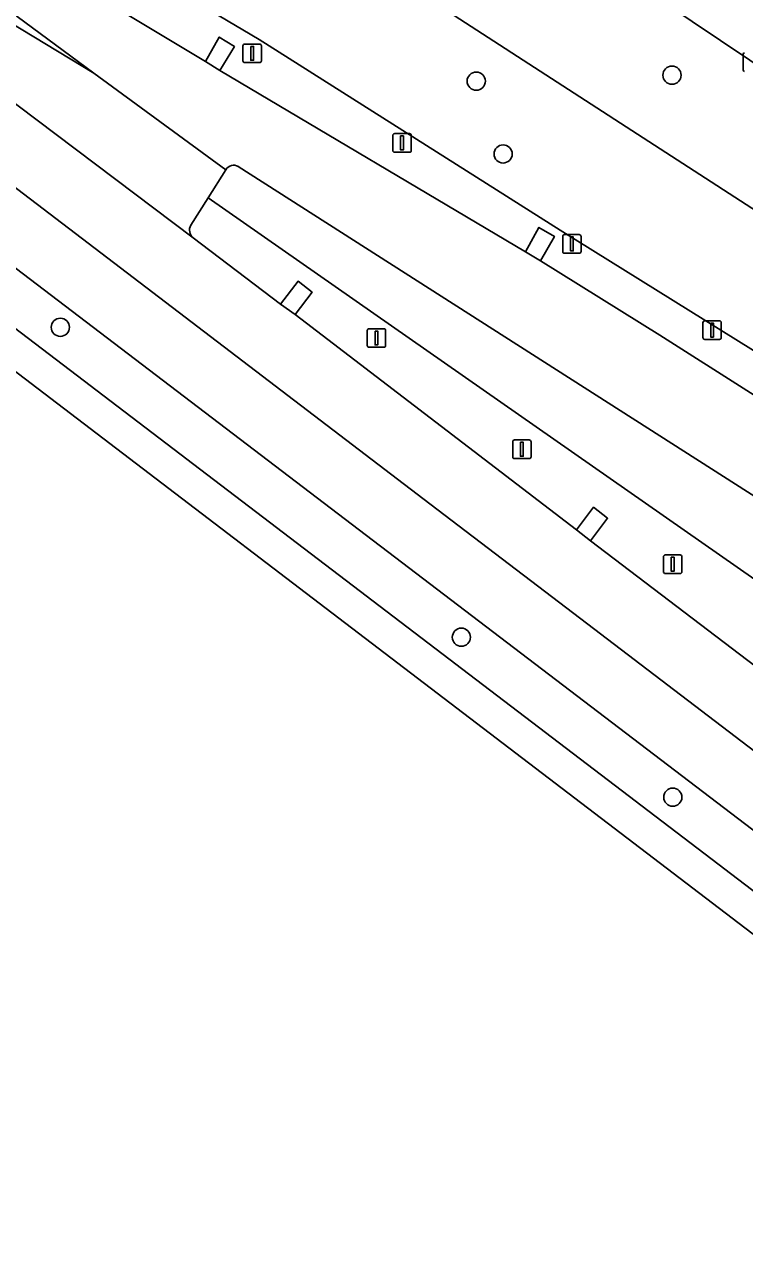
# Model space of a CAD drawing. Extents: x 158352 to 159489, y 383828 to 384603.
# Drawn here: x 158649.1 to 158687.8, y 383963.6 to 384029.4 of the extents above; entities that cross this region are included whole.
import ezdxf

# ---------------------------------------------------------------- set-up
doc = ezdxf.new("R2010")
doc.units = 0
for name, color, linetype in [('IMGEO_Berm_groen', 7, 'Continuous'), ('IMGEO_Boom', 7, 'Continuous'), ('IMGEO_Groenvoorziening', 7, 'Continuous'), ('IMGEO_Kolk', 7, 'Continuous'), ('IMGEO_Lichtmast', 7, 'Continuous'), ('IMGEO_Rijbaan_lokaal_open', 7, 'Continuous'), ('IMGEO_Rijbaan_regionaal_gesloten', 7, 'Continuous')]:
    doc.layers.add(name, color=color, linetype=linetype)

msp = doc.modelspace()

# ---------------------------------------------------------------- linework, layer by layer
at = {"layer": 'IMGEO_Berm_groen'}
msp.add_lwpolyline([(158712.448, 383967.648), (158601.783, 384051.997), (158599.607, 384050.406), (158710.894, 383965.575), (158870.149, 383844.179), (158872.742, 383845.398), (158840.416, 383870.111)], close=True, dxfattribs=at)
for points in [[(158642.504, 384037.211), (158658.861, 384027.393), (158659.602, 384028.706), (158660.415, 384028.196), (158659.633, 384026.899), (158676.071, 384017.151), (158676.794, 384018.469), (158677.624, 384017.986), (158676.885, 384016.664), (158683.291, 384012.679), (158693.043, 384006.463), (158693.853, 384007.754), (158694.653, 384007.224), (158693.84, 384005.947), (158709.941, 383995.652), (158710.778, 383996.936), (158711.571, 383996.395), (158710.741, 383995.129), (158725.822, 383985.49), (158726.831, 383984.845), (158727.604, 383986.135), (158728.422, 383985.634), (158727.655, 383984.329), (158743.756, 383974.053)], [(158765.871, 383961.56), (158707.358, 384000), (158677.929, 384018.316), (158661.741, 384028.584), (158651.483, 384034.675)], [(158659.949, 384021.569), (158658.997, 384020.06), (158719.87, 383977.549), (158722.355, 383976.815), (158737.116, 383966.874), (158761.637, 383950.03), (158810.032, 383915.926), (158827.198, 383905.391), (158846.564, 383892.216), (158863.926, 383878.374), (158875.474, 383869.523), (158882.921, 383862.988), (158886.793, 383863.483), (158886.442, 383864.681), (158887.482, 383869.723), (158884.881, 383873.33), (158882.767, 383874.369), (158883.199, 383875.722), (158882.014, 383876.131)], [(158809.311, 383924.969), (158764.39, 383955.088), (158755.227, 383961.2), (158745.974, 383967.224), (158723.089, 383981.844), (158660.628, 384021.748)], [(158735.999, 383965.349), (158730.549, 383969.3), (158719.87, 383977.549), (158658.997, 384020.06), (158658.07, 384018.59)], [(158658.2, 384017.903), (158662.899, 384014.332), (158663.837, 384015.576), (158664.593, 384014.985), (158663.682, 384013.776), (158678.81, 384002.198), (158679.727, 384003.414), (158680.483, 384002.822), (158679.572, 384001.613), (158694.758, 383990.039), (158695.666, 383991.243), (158696.422, 383990.652), (158695.511, 383989.452), (158710.71, 383977.882), (158711.618, 383979.086), (158712.374, 383978.495), (158711.458, 383977.29), (158716.689, 383973.306), (158726.65, 383965.718), (158727.557, 383966.922), (158728.314, 383966.331), (158727.395, 383965.137), (158742.631, 383953.57)]]:
    msp.add_lwpolyline(points, dxfattribs=at)
for centre, radius, start, end in [((158660.382, 384021.304), 0.508, 60.99677, 148.54019), ((158658.557, 384018.326), 0.554, 151.58609, 229.84451)]:
    msp.add_arc(centre, radius, start, end, dxfattribs=at)
at = {"layer": 'IMGEO_Boom'}
for centre in [(158673.421, 384026.335), (158683.946, 384026.656), (158674.866, 384022.42), (158651.057, 384013.097), (158672.622, 383996.426), (158683.99, 383987.822)]:
    msp.add_circle(centre, 0.489, dxfattribs=at)
at = {"layer": 'IMGEO_Groenvoorziening'}
msp.add_lwpolyline([(158613.197, 384066.952), (158612.294, 384067.106), (158609.144, 384064.921), (158606.221, 384062.826), (158611.3, 384058.953), (158613.62, 384057.184), (158614.378, 384057.858), (158626.962, 384050.112), (158651.483, 384034.675), (158661.741, 384028.584), (158677.929, 384018.316), (158707.358, 384000), (158765.871, 383961.56), (158795.981, 383941.779), (158809.728, 383931.93), (158811, 383936.053), (158800.948, 383942.61), (158788.302, 383952.844), (158769.011, 383966.352), (158753.016, 383977.553), (158718.365, 384000), (158666.397, 384033.665)], dxfattribs=at)
msp.add_lwpolyline([(158683.45, 384030.599), (158676.121, 384035.659), (158673.761, 384032.455), (158664.976, 384036.523), (158631.002, 384057.298), (158666.397, 384033.665), (158718.365, 384000), (158753.016, 383977.553), (158769.011, 383966.352), (158772.161, 383971.159), (158772.196, 383971.212), (158767.881, 383974.094), (158765.611, 383975.61), (158729.099, 384000), (158710.634, 384012.378), (158708.423, 384013.859)], close=True, dxfattribs=at)
at = {"layer": 'IMGEO_Kolk'}
msp.add_line((158687.773, 384026.934), (158687.773, 384027.786), dxfattribs=at)
msp.add_lwpolyline([(158687.773, 384026.934), (158687.773, 384027.786)], dxfattribs=at)
for centre, start, end in [((158687.85, 384027.784), 91.55205, 178.44795), ((158687.85, 384027.784), 91.55205, 178.44795), ((158687.85, 384026.936), 181.55205, 268.44795), ((158687.85, 384026.936), 181.55205, 268.44795)]:
    msp.add_arc(centre, 0.0765, start, end, dxfattribs=at)
at = {"layer": 'IMGEO_Lichtmast'}
for p, q in [((158660.877, 384027.431), (158660.877, 384028.231)), ((158660.877, 384028.231), (158660.877, 384027.431)), ((158660.977, 384028.331), (158661.767, 384028.331)), ((158661.767, 384028.331), (158660.977, 384028.331)), ((158661.867, 384028.231), (158661.867, 384027.431)), ((158661.867, 384027.431), (158661.867, 384028.231)), ((158661.767, 384027.331), (158660.977, 384027.331)), ((158660.977, 384027.331), (158661.767, 384027.331)), ((158669.036, 384023.511), (158669.826, 384023.511)), ((158669.826, 384023.511), (158669.036, 384023.511)), ((158668.936, 384022.611), (158668.936, 384023.411)), ((158668.936, 384023.411), (158668.936, 384022.611)), ((158669.926, 384023.411), (158669.926, 384022.611)), ((158669.926, 384022.611), (158669.926, 384023.411)), ((158669.826, 384022.511), (158669.036, 384022.511)), ((158669.036, 384022.511), (158669.826, 384022.511)), ((158678.07, 384017.18), (158678.07, 384017.98)), ((158678.07, 384017.98), (158678.07, 384017.18)), ((158678.17, 384018.08), (158678.96, 384018.08)), ((158678.96, 384018.08), (158678.17, 384018.08)), ((158679.06, 384017.98), (158679.06, 384017.18)), ((158679.06, 384017.18), (158679.06, 384017.98)), ((158678.96, 384017.08), (158678.17, 384017.08)), ((158678.17, 384017.08), (158678.96, 384017.08)), ((158667.658, 384013.019), (158668.448, 384013.019)), ((158668.448, 384013.019), (158667.658, 384013.019)), ((158685.607, 384012.544), (158685.607, 384013.344)), ((158685.607, 384013.344), (158685.607, 384012.544)), ((158685.707, 384013.444), (158686.497, 384013.444)), ((158686.497, 384013.444), (158685.707, 384013.444)), ((158686.597, 384013.344), (158686.597, 384012.544)), ((158686.597, 384012.544), (158686.597, 384013.344)), ((158667.558, 384012.119), (158667.558, 384012.919)), ((158667.558, 384012.919), (158667.558, 384012.119)), ((158668.548, 384012.919), (158668.548, 384012.119)), ((158668.548, 384012.119), (158668.548, 384012.919)), ((158686.497, 384012.444), (158685.707, 384012.444)), ((158685.707, 384012.444), (158686.497, 384012.444)), ((158668.448, 384012.019), (158667.658, 384012.019)), ((158667.658, 384012.019), (158668.448, 384012.019)), ((158675.481, 384007.036), (158676.271, 384007.036)), ((158676.271, 384007.036), (158675.481, 384007.036)), ((158675.381, 384006.136), (158675.381, 384006.936)), ((158675.381, 384006.936), (158675.381, 384006.136)), ((158676.371, 384006.936), (158676.371, 384006.136)), ((158676.371, 384006.136), (158676.371, 384006.936)), ((158676.271, 384006.036), (158675.481, 384006.036)), ((158675.481, 384006.036), (158676.271, 384006.036)), ((158683.491, 383999.952), (158683.491, 384000.752)), ((158683.491, 384000.752), (158683.491, 383999.952)), ((158683.591, 384000.852), (158684.381, 384000.852)), ((158684.381, 384000.852), (158683.591, 384000.852)), ((158684.481, 384000.752), (158684.481, 383999.952)), ((158684.481, 383999.952), (158684.481, 384000.752)), ((158684.381, 383999.852), (158683.591, 383999.852)), ((158683.591, 383999.852), (158684.381, 383999.852))]:
    msp.add_line(p, q, dxfattribs=at)
for points in [[(158661.297, 384028.206), (158661.447, 384028.206), (158661.447, 384027.456), (158661.297, 384027.456), (158661.297, 384028.206)], [(158669.356, 384023.386), (158669.506, 384023.386), (158669.506, 384022.636), (158669.356, 384022.636), (158669.356, 384023.386)], [(158678.49, 384017.955), (158678.64, 384017.955), (158678.64, 384017.205), (158678.49, 384017.205), (158678.49, 384017.955)], [(158686.027, 384013.319), (158686.177, 384013.319), (158686.177, 384012.569), (158686.027, 384012.569), (158686.027, 384013.319)], [(158667.978, 384012.894), (158668.128, 384012.894), (158668.128, 384012.144), (158667.978, 384012.144), (158667.978, 384012.894)], [(158675.801, 384006.911), (158675.951, 384006.911), (158675.951, 384006.161), (158675.801, 384006.161), (158675.801, 384006.911)], [(158683.911, 384000.727), (158684.061, 384000.727), (158684.061, 383999.977), (158683.911, 383999.977), (158683.911, 384000.727)]]:
    msp.add_lwpolyline(points, dxfattribs=at)
for centre, start, end in [((158660.977, 384028.231), 90, 180), ((158660.977, 384028.231), 90, 180), ((158661.767, 384028.231), 0, 90), ((158661.767, 384028.231), 360, 90), ((158660.977, 384027.431), 180, 270), ((158660.977, 384027.431), 180, 270), ((158661.767, 384027.431), 270, 0), ((158661.767, 384027.431), 270, 0), ((158669.036, 384023.411), 90, 180), ((158669.036, 384023.411), 90, 180), ((158669.826, 384023.411), 0, 90), ((158669.826, 384023.411), 360, 90), ((158669.036, 384022.611), 180, 270), ((158669.036, 384022.611), 180, 270), ((158669.826, 384022.611), 270, 0), ((158669.826, 384022.611), 270, 0), ((158678.17, 384017.98), 90, 180), ((158678.17, 384017.98), 90, 180), ((158678.96, 384017.98), 0, 90), ((158678.96, 384017.98), 360, 90), ((158678.17, 384017.18), 180, 270), ((158678.17, 384017.18), 180, 270), ((158678.96, 384017.18), 270, 0), ((158678.96, 384017.18), 270, 0), ((158667.658, 384012.919), 90, 180), ((158667.658, 384012.919), 90, 180), ((158668.448, 384012.919), 0, 90), ((158668.448, 384012.919), 360, 90), ((158685.707, 384013.344), 90, 180), ((158685.707, 384013.344), 90, 180), ((158686.497, 384013.344), 0, 90), ((158686.497, 384013.344), 360, 90), ((158685.707, 384012.544), 180, 270), ((158685.707, 384012.544), 180, 270), ((158686.497, 384012.544), 270, 0), ((158686.497, 384012.544), 270, 0), ((158667.658, 384012.119), 180, 270), ((158667.658, 384012.119), 180, 270), ((158668.448, 384012.119), 270, 0), ((158668.448, 384012.119), 270, 0), ((158675.481, 384006.936), 90, 180), ((158675.481, 384006.936), 90, 180), ((158676.271, 384006.936), 0, 90), ((158676.271, 384006.936), 360, 90), ((158675.481, 384006.136), 180, 270), ((158675.481, 384006.136), 180, 270), ((158676.271, 384006.136), 270, 0), ((158676.271, 384006.136), 270, 0), ((158683.591, 384000.752), 90, 180), ((158683.591, 384000.752), 90, 180), ((158684.381, 384000.752), 0, 90), ((158684.381, 384000.752), 360, 90), ((158683.591, 383999.952), 180, 270), ((158683.591, 383999.952), 180, 270), ((158684.381, 383999.952), 270, 0), ((158684.381, 383999.952), 270, 0)]:
    msp.add_arc(centre, 0.1, start, end, dxfattribs=at)
at = {"layer": 'IMGEO_Rijbaan_lokaal_open'}
msp.add_lwpolyline([(158673.127, 384037.94), (158676.121, 384035.659), (158683.45, 384030.599), (158708.423, 384013.859), (158713.384, 384021.411), (158688.754, 384037.85)], dxfattribs=at)
for points in [[(158659.633, 384026.899), (158660.415, 384028.196), (158659.602, 384028.706), (158658.861, 384027.393)], [(158676.071, 384017.151), (158676.885, 384016.664), (158677.624, 384017.986), (158676.794, 384018.469)], [(158663.682, 384013.776), (158664.593, 384014.985), (158663.837, 384015.576), (158662.899, 384014.332)], [(158679.572, 384001.613), (158680.483, 384002.822), (158679.727, 384003.414), (158678.81, 384002.198)]]:
    msp.add_lwpolyline(points, close=True, dxfattribs=at)
at = {"layer": 'IMGEO_Rijbaan_regionaal_gesloten'}
for points in [[(158618.011, 384052.527), (158613.186, 384055.92), (158610.237, 384058.176), (158607.475, 384056.157), (158620.391, 384046.424), (158652.865, 384026.773)], [(158604.629, 384054.077), (158601.783, 384051.997), (158712.448, 383967.648), (158840.416, 383870.111), (158872.742, 383845.398), (158876.311, 383847.075), (158853.2, 383864.631), (158826.26, 383885.172), (158810.298, 383897.342), (158786.867, 383915.207), (158739.488, 383951.331), (158697.831, 383983.092), (158678.288, 383997.993), (158670.924, 384003.608), (158635.896, 384030.315)], [(158868.176, 383843.253), (158870.149, 383844.179), (158710.894, 383965.575), (158599.607, 384050.406), (158597.855, 384049.125), (158647.356, 384011.687), (158729.784, 383948.814), (158785.821, 383906.07)]]:
    msp.add_lwpolyline(points, close=True, dxfattribs=at)
for points in [[(158742.631, 383953.57), (158727.395, 383965.137), (158726.65, 383965.718), (158716.689, 383973.306), (158711.458, 383977.29), (158710.71, 383977.882), (158695.511, 383989.452), (158694.758, 383990.039), (158679.572, 384001.613), (158678.81, 384002.198), (158663.682, 384013.776), (158662.899, 384014.332), (158658.2, 384017.903), (158620.391, 384046.424), (158607.475, 384056.157), (158604.629, 384054.077), (158635.896, 384030.315), (158670.924, 384003.608), (158678.288, 383997.993), (158697.831, 383983.092), (158739.488, 383951.331), (158786.867, 383915.207)], [(158743.756, 383974.053), (158727.655, 383984.329), (158726.831, 383984.845), (158725.822, 383985.49), (158710.741, 383995.129), (158709.941, 383995.652), (158693.84, 384005.947), (158693.043, 384006.463), (158683.291, 384012.679), (158676.885, 384016.664), (158676.071, 384017.151), (158659.633, 384026.899), (158658.861, 384027.393), (158642.504, 384037.211), (158641.681, 384037.738), (158625.433, 384047.682), (158624.607, 384048.204), (158618.011, 384052.527), (158652.865, 384026.773), (158659.949, 384021.569)], [(158652.865, 384026.773), (158620.391, 384046.424), (158658.2, 384017.903)], [(158658.07, 384018.59), (158658.997, 384020.06), (158659.949, 384021.569), (158652.865, 384026.773)], [(158660.628, 384021.748), (158723.089, 383981.844), (158745.974, 383967.224), (158755.227, 383961.2), (158764.39, 383955.088), (158809.311, 383924.969)]]:
    msp.add_lwpolyline(points, dxfattribs=at)
for centre, radius, start, end in [((158660.382, 384021.304), 0.508, 60.99677, 148.54019), ((158658.557, 384018.326), 0.554, 151.58609, 229.84451)]:
    msp.add_arc(centre, radius, start, end, dxfattribs=at)

doc.saveas('drawing.dxf')
